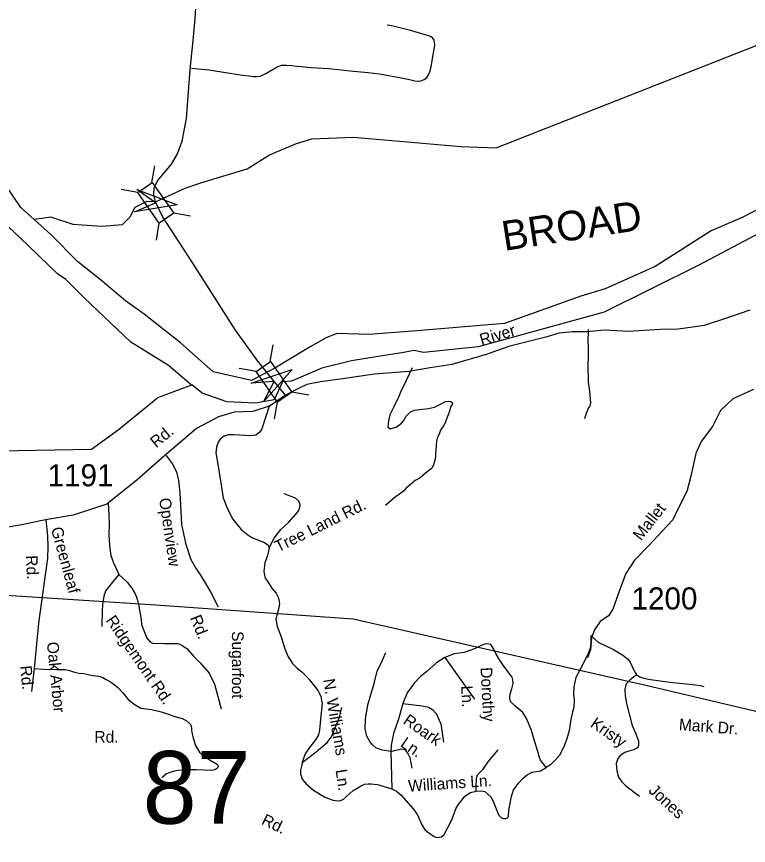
# Model space of a CAD drawing. Extents: x 884530 to 1028605, y 526725 to 653634.
# Drawn here: x 930368 to 934498, y 579676 to 584355 of the extents above; entities that cross this region are included whole.
import ezdxf

# ---------------------------------------------------------------- set-up
doc = ezdxf.new("R2010")
doc.units = 0
for name, color, linetype in [('Exist Hydrographic Bay Label', 7, 'Continuous'), ('Exist Hydrographic Creek Single Shore', 7, 'Continuous'), ('Exist Hydrographic River Shore Label', 7, 'Continuous'), ('Exist Road Non-System Type 51', 7, 'Continuous'), ('Exist Road Non-System Type 51 Label', 7, 'Continuous'), ('Exist Road Secondary Structure Standard Bridge Attributed CELL', 7, 'Continuous'), ('Exist Road Secondary Structure Standard Bridge CELL', 7, 'Continuous'), ('Exist Road Secondary Structure Standard Bridge Number Label', 7, 'Continuous'), ('Exist Road Secondary Type 41 Attributed', 7, 'Continuous'), ('Exist Road Secondary Type 51 Attributed', 7, 'Continuous'), ('Exist Road Secondary Type 51 Label', 7, 'Continuous'), ('Exist Road Secondary Type 51 Number Label', 7, 'Continuous'), ('Exist Utilities Electrical Transmission Line', 7, 'Continuous')]:
    doc.layers.add(name, color=color, linetype=linetype)

msp = doc.modelspace()

# ---------------------------------------------------------------- linework, layer by layer
at = {"layer": 'Exist Hydrographic Bay Label'}
for points in [[(933689.6, 582818.5), (933552.7, 582776.3), (933120.7, 582623.5), (932625.6, 582581.3), (932356.9, 582560.2), (932175, 582566.8), (932115.3, 582542.2), (932025.1, 582491.7), (931824.9, 582370.4), (931693.2, 582301.9), (931477.2, 582349.3), (931292.8, 582512.8), (931088.5, 582674.7), (930982.2, 582751.7), (930839.8, 582871.2), (930713.4, 582971.4), (930560.6, 583124.3), (930392.1, 583277.2), (930285.1, 583436.4)], [(935770.3, 583246.1), (935689.8, 583287.2), (935666, 583356.2), (935527, 583413.9), (935446.7, 583418), (935373.7, 583432.8), (935160.8, 583378.4), (935055.1, 583356.4), (934980.5, 583327.4), (934856.7, 583277.5), (934738.4, 583228), (934637.5, 583174.3), (934214.3, 582950.3), (933684.4, 582686.7), (932973.2, 582491.7)], [(934568.6, 583275.8), (934463, 583222.1), (934288, 583145.4), (933972, 582945), (933689.6, 582818.5)], [(930598.8, 582902.9), (930386.8, 583108.5), (930260.1, 583224.1)], [(931354.7, 582275.5), (931225.7, 582386.2), (931012.3, 582518), (930749, 582768.4), (930646.2, 582871.2), (930598.8, 582902.9)], [(932973.2, 582491.7), (932663.8, 582460), (932608.8, 582470.1), (932552.7, 582458.9), (932408.3, 582436.3), (932258.2, 582412.6), (932089.6, 582370.4), (931918.4, 582296.6), (931868.3, 582294), (931820.9, 582191.2), (931715.6, 582172.7), (931554.9, 582180.6), (931414.9, 582229.6), (931357.4, 582275.9)]]:
    msp.add_lwpolyline(points, dxfattribs=at)
at = {"layer": 'Exist Hydrographic Creek Single Shore'}
for points in [[(931151.7, 583309.1), (931319.9, 583385.9), (931412.3, 583419.2), (931669.4, 583495), (931795.7, 583575.2), (931946.8, 583639.4), (932033.7, 583665.3), (932268.5, 583674.5), (932874.9, 583621.3), (933075, 583614.1), (934546.7, 584194.9), (934928.7, 584380.8), (935057.7, 584493.1), (935390.9, 584949.1), (935428.5, 585063.1), (935298.7, 586329.2), (935263.3, 586503.8), (935177.7, 586672.9), (934957.2, 586968.3)], [(931152, 583309.7), (931102, 583311.5), (931035.5, 583277.3), (931006.8, 583223.6), (930963.4, 583179.2), (930850.6, 583170), (930737.8, 583177.4), (930686, 583181.1), (930560.6, 583222.7), (930468.1, 583209.7)], [(929849.1, 581895.8), (930790.5, 581913.2), (930941.2, 582022.5), (931165.3, 582205.4), (931357.4, 582275.9)]]:
    msp.add_lwpolyline(points, dxfattribs=at)
at = {"layer": 'Exist Road Non-System Type 51'}
for p, q in [((932783.5, 580737.5), (932952.3, 580501.7)), ((930466.4, 580674.9), (930452.4, 580545.3)), ((932479.7, 580207.3), (932485, 579996.7))]:
    msp.add_line(p, q, dxfattribs=at)
for points in [[(931355.4, 584064.7), (931452.3, 584054.7), (931607.6, 584029.5), (931642, 584025.4), (931677.9, 584021), (931704.8, 584017.9), (931722.5, 584016.7), (931743.1, 584020), (931762.8, 584028.8), (931775.1, 584034.3), (931837.4, 584071.7), (931863.7, 584081.1), (931891.7, 584082.1), (931920.6, 584079), (931949.6, 584075.9), (931976.1, 584072.8), (932029.9, 584068.2), (932129.2, 584062.9), (932198.6, 584055.7), (932269, 584048), (932352.3, 584040.2), (932415, 584031.9), (932538.1, 584010.2), (932584.7, 583999.8), (932614.7, 583993), (932636.4, 583991.2), (932648.8, 583993), (932667, 584000.9), (932682, 584011.7), (932692.3, 584025.7), (932700.1, 584043.8), (932706.8, 584071.2), (932716.1, 584129.2), (932727.5, 584191.8), (932727, 584210.5), (932724.4, 584222.9), (932714.6, 584234.8), (932706.8, 584241), (932693.3, 584246.2), (932673.7, 584252.4), (932598.1, 584275.7), (932493.1, 584300.5), (932459, 584307.8)], [(933592.9, 582588.1), (933592, 582516.6), (933592.6, 582499.8), (933592.6, 582483.6), (933592.6, 582455.3), (933593.2, 582436.8), (933593.2, 582423.5), (933590.8, 582401.3), (933590.8, 582373.1), (933592, 582348.4), (933592.6, 582331.6), (933593.7, 582317.2), (933593.7, 582303.4), (933593.7, 582290.2), (933594.9, 582279.9), (933596.7, 582265.8), (933600.4, 582240.2), (933602, 582220.8), (933604.6, 582196.2), (933607.1, 582174.3), (933602.2, 582156.7), (933594.2, 582143.9), (933590.3, 582132.9), (933582.7, 582116.1), (933572.3, 582083.8)], [(932600.9, 582372.3), (932564.7, 582297.6), (932535.7, 582239.2), (932523, 582206.6), (932495.7, 582151.9), (932474.7, 582107.2), (932466.2, 582072.4), (932464.1, 582057.2), (932462.6, 582037.2), (932475.7, 582027.7), (932507.3, 582038.2), (932523, 582046.1), (932540.5, 582060.3), (932550.4, 582073.5), (932566.7, 582099.2), (932590.7, 582123.2), (932613.3, 582133.7), (932658, 582139.2), (932693.1, 582143.3), (932725.3, 582150.4), (932760, 582167.1), (932788.9, 582181.8), (932806.8, 582184.7), (932819, 582183.1), (932827.6, 582175.5), (932825.4, 582165), (932818.8, 582156.2), (932808.4, 582121.7), (932802.3, 582106.7), (932794.8, 582088.7), (932786.6, 582062.4), (932776.9, 582045.1), (932760.8, 582020.3), (932752.6, 581997.5), (932743.6, 581980.8), (932737.7, 581958.1), (932734.6, 581933.6), (932733.2, 581910), (932732.6, 581887.9), (932731, 581866.5), (932726.9, 581846.1), (932720.3, 581825.6), (932712.8, 581808.9), (932707.8, 581801.5), (932691.3, 581791.4), (932674.8, 581777.9), (932644.7, 581750.9), (932617.8, 581735.9), (932590.2, 581713.7), (932578.5, 581704.8), (932564.9, 581690.8), (932550.4, 581676.3), (932528.4, 581659), (932506.2, 581644.2), (932450.5, 581595.2)], [(931794.2, 582161.1), (931752, 582028.8), (931740.2, 582008.5), (931718.2, 581993.3), (931685.5, 581987.9), (931626.4, 581991.6), (931592.6, 581995), (931564.1, 581993.8), (931539.4, 581986.6), (931515.9, 581970.4), (931505.3, 581952.1), (931495.2, 581925.4), (931491.8, 581893.6), (931505.9, 581817.2), (931534.3, 581639.3), (931557.2, 581577.4), (931587.6, 581518.4), (931635.6, 581460.7), (931672.4, 581430.6), (931695.8, 581415.5), (931767.6, 581387.1), (931787.7, 581372.1), (931792.8, 581356.2)], [(931211.3, 581877.7), (931246, 581833.1), (931269.6, 581785.8), (931282.2, 581736), (931288.1, 581667.7), (931293.1, 581596.9), (931298.2, 581488.9), (931320.6, 581383), (931350.7, 581290), (931379.2, 581241.9), (931405.1, 581202.3), (931461.1, 581107.4), (931505.3, 581022.7)], [(931792.8, 581356.2), (931821.2, 581410.4), (931859.1, 581460.2), (931903.1, 581500.9), (931957.5, 581562.3), (931965.1, 581578.1), (931968.5, 581598.8), (931960.5, 581620.7), (931941.1, 581636.4), (931876.8, 581661.8)], [(930883.8, 581611), (930888.5, 581540), (930890.6, 581491.8), (930889, 581430.9), (930890, 581396.4), (930893, 581353.2), (930900, 581313.6), (930914, 581271.2), (930930.1, 581239), (930945.5, 581206.2)], [(930531.8, 581514), (930542.7, 581424.3), (930544.7, 581362.8), (930541.3, 581298.3), (930491.9, 580930.6), (930466.4, 580674.9)], [(931792.8, 581356.2), (931783.3, 581313.8), (931769.2, 581271.1), (931763, 581223.2), (931770.6, 581186), (931781.6, 581169.7), (931808.5, 581127.9), (931833, 581100.1), (931843.9, 581077.3), (931849.9, 581053.6), (931851.6, 581042.7), (931845.6, 581009.7), (931831.4, 580954.6), (931838.5, 580911.9), (931859.8, 580860.3), (931881.2, 580785.6), (931890.5, 580763.1), (931900.4, 580741.4), (931911, 580723.6), (931924.4, 580703.2), (931950, 580679.2), (931979.5, 580653.7), (932003.3, 580629.9), (932021.1, 580610.3), (932068.7, 580548.5), (932076.3, 580534.8), (932084.4, 580517.4), (932089, 580495.5), (932091.4, 580477.5), (932082.1, 580389), (932076.9, 580326.7), (932071.5, 580300), (932053.7, 580271.6), (932015.9, 580221.9), (931997, 580193.5), (931984.1, 580160.6), (931979.9, 580144.3)], [(930945.5, 581206.2), (930908, 581162.5), (930871.8, 581116.2), (930862.1, 581091.5), (930854.6, 581053.2), (930851.6, 581030.3), (930850.6, 581004), (930848.5, 580911.6)], [(930945.5, 581206.2), (930991, 581163.2), (931018.8, 581128.9), (931036.4, 581097.5), (931042.3, 581082.7), (931048, 581067.1), (931057.4, 581026.4), (931071.1, 580951), (931073.1, 580922.8), (931091.3, 580874.5), (931101.4, 580850.3), (931117.4, 580830.2), (931134.9, 580818.8), (931199.6, 580816.7), (931275, 580816.7), (931289.8, 580812.2), (931303, 580805.8), (931328.9, 580787.7), (931366.1, 580744.5), (931402.8, 580707.2), (931454.2, 580648.2), (931485.3, 580586.6), (931522.3, 580447.5)], [(933608.6, 580860.7), (933608.8, 580824.7), (933604.5, 580790.2), (933592.1, 580754.4), (933552.5, 580677.6), (933524.2, 580625.1), (933512, 580572.5), (933510.9, 580527.6), (933514.3, 580497.3), (933511.8, 580457.8), (933504.2, 580429.2), (933495.8, 580388.1), (933486.6, 580324.3), (933472.3, 580278), (933455.5, 580232.6), (933429.5, 580182.3), (933401.8, 580151.2), (933380.8, 580131.9), (933356.4, 580115.9)], [(933608.6, 580860.7), (933648.9, 580824.2), (933735.4, 580781.7), (933788.2, 580750.5), (933815.8, 580730.3), (933830.8, 580710.7), (933839.6, 580690.3), (933856.8, 580654.8), (933867.2, 580638.8)], [(933356.4, 580115.9), (933324.5, 580157), (933316.9, 580178.9), (933310.1, 580206.6), (933298.5, 580241.9), (933272.4, 580330.9), (933245.5, 580392.2), (933223.7, 580427.6), (933180, 580464.5), (933155.6, 580488), (933151.4, 580505.7), (933150.4, 580517.9), (933153.2, 580530.1), (933161.7, 580559.7), (933169.9, 580591.4), (933167.9, 580611.2), (933164, 580626.6), (933117.8, 580687.9), (933090.1, 580727.4), (933075, 580755.2), (933062.3, 580780.4), (933051.5, 580799.7), (933043.1, 580811.5), (933027.9, 580814), (933010.4, 580813.1), (932989.3, 580804.7), (932951.5, 580785.4), (932892.7, 580765.3), (932837, 580758.8), (932784.3, 580737.5)], [(932479.7, 580207.3), (932433.2, 580214.5), (932410, 580221.4), (932394.2, 580228.2), (932377.8, 580242.5), (932361.3, 580263.8), (932344.9, 580293.4), (932334, 580335.1), (932335.8, 580389.4), (932350.3, 580469.2), (932384.7, 580590.7), (932402.9, 580659.6), (932430.1, 580719.4), (932451.8, 580764.7)], [(932783.5, 580737.5), (932738, 580707.9), (932682.8, 580658.4), (932646.6, 580630), (932612.8, 580594.7), (932572.4, 580538.1), (932548.2, 580477.5)], [(930466.4, 580674.9), (930521.5, 580671.8), (930594.6, 580669.8), (930618.4, 580669.8), (930642.1, 580669.8), (930665.6, 580663.8), (930694.6, 580655.4), (930718.9, 580649.5), (930747.9, 580646.1), (930763.2, 580643), (930779.5, 580639.4), (930800.4, 580635.6), (930830.5, 580631.7), (930850.8, 580626.5), (930873.6, 580614), (930898.4, 580600.6), (930920.2, 580583), (930939.8, 580567.5), (930966.7, 580537.5), (930996.6, 580500.2), (931036, 580469.2), (931068.1, 580451.6), (931128.3, 580444.4), (931144.2, 580440.5), (931169.8, 580434.6), (931213.3, 580420.7), (931231, 580414.8), (931248.9, 580408.9), (931268.6, 580402.9), (931302.3, 580393.1), (931324, 580381.3), (931343.8, 580365.4), (931351.6, 580357.5), (931355.6, 580337.7), (931355.6, 580327.9), (931357.5, 580316), (931361.5, 580290.3), (931367.5, 580270.6), (931377.3, 580240.9), (931399.1, 580203.4), (931432.2, 580176.8), (931460.3, 580157.8), (931474.7, 580148.4), (931487.1, 580142.3), (931500.7, 580132.9), (931503.5, 580127.5), (931504.8, 580121.6), (931502.9, 580116), (931495.8, 580108.2), (931486.8, 580103.3), (931477.3, 580100.6), (931461.7, 580100.2), (931424.9, 580100.6), (931381.9, 580102.2), (931355.6, 580102.2), (931322.9, 580102.2), (931300.1, 580101.1), (931278.4, 580099.6), (931258.7, 580095.9), (931237.5, 580090.8), (931213.6, 580079.9), (931187.6, 580058.1)], [(933867.2, 580638.8), (933850.6, 580627.9), (933829.3, 580609.2), (933808.4, 580589.4), (933803.1, 580575.6), (933800.4, 580558.8), (933803, 580521.6), (933810.3, 580477.6), (933841.3, 580353), (933861.4, 580307.2), (933877.2, 580266.6), (933877.7, 580240.6), (933871, 580227.1), (933851.2, 580215.3), (933829.2, 580210.8), (933799.3, 580200.9), (933784.5, 580191.7), (933771.7, 580180.8), (933760.9, 580167.4), (933751.3, 580139), (933754.7, 580098.4), (933764.3, 580061.1), (933782.4, 580034.6), (933806.1, 580012.1), (933882.2, 579955.1)], [(933867.2, 580638.8), (933885.4, 580628.5), (933907.4, 580620.5), (933945.7, 580613), (934054.2, 580598.1), (934200.5, 580583.1), (934225.7, 580579.8), (934245.3, 580573.3)], [(931979.9, 580144.3), (932058.7, 580205.6), (932119.6, 580257.5), (932144.4, 580290.2), (932156.8, 580317.2), (932188.5, 580395.1), (932203.2, 580454.9)], [(932548.2, 580477.5), (932522.2, 580388.9), (932495.3, 580309.1), (932481.8, 580241.8), (932479.7, 580207.3)], [(932548.2, 580477.5), (932656.6, 580464.9), (932692.7, 580456.9), (932715.6, 580442.9), (932734.8, 580420.8), (932761.8, 580362.6), (932777.2, 580260.2)], [(932479.7, 580207.3), (932508.7, 580214.3), (932532.3, 580219.9), (932540.5, 580221.5), (932548.2, 580219.9), (932556.9, 580217.1), (932564, 580210.6), (932578.2, 580191.9), (932586.4, 580172.8), (932597.4, 580112)], [(932960.7, 579982.3), (932960.7, 580007), (932962.2, 580054.8), (932969.1, 580075.1), (932999.8, 580107.3), (933029.2, 580149.2), (933085.4, 580215.9)], [(931979.9, 580144.3), (931976.5, 580130.9), (931970.5, 580101.3), (931970, 580079.7), (931978.7, 580050.1), (932002.3, 580024.6), (932043.4, 579988.1), (932107.9, 579948.9), (932154.6, 579931.2), (932177.2, 579928.1), (932197, 579930.5), (932212.1, 579938.3), (932266.8, 579985.8), (932288.8, 580000.3), (932307.9, 580011), (932331.8, 580022.3), (932351.4, 580024.6), (932368.3, 580024.1), (932403.8, 580019.4), (932485, 579996.7)], [(932960.7, 579982.3), (932986.8, 579984.9), (933009.4, 579981.5), (933027.9, 579966.4), (933046.4, 579947.9), (933060.7, 579917.6), (933087.6, 579849.6), (933101.9, 579833.6), (933113.6, 579827.8), (933128.8, 579827.8), (933139.4, 579833.9), (933143.8, 579841.2), (933146.4, 579873.1), (933152.6, 579912.7), (933160.1, 579953.9), (933171.8, 579988.3), (933199.6, 580027.8), (933226.5, 580055.5), (933248.3, 580074.9), (933277.7, 580089.1), (933324.1, 580097.4), (933356.4, 580115.9)], [(932485, 579996.7), (932511.7, 579983.5), (932537.8, 579960.7), (932606, 579883.2), (932629.9, 579848.2), (932653.8, 579792.3), (932671.2, 579765.4), (932687, 579753.2), (932705.6, 579739.8), (932723.3, 579725.9), (932738.4, 579721.2), (932752.2, 579723), (932765.2, 579724.8), (932780.9, 579737.5), (932824.6, 579821.4), (932845.9, 579883.2), (932863, 579910.6), (932881.7, 579934.5), (932897.8, 579955.4), (932929.7, 579975.6), (932960.7, 579982.3)]]:
    msp.add_lwpolyline(points, dxfattribs=at)
at = {"layer": 'Exist Road Secondary Structure Standard Bridge Attributed CELL'}
for points in [[(931046, 583378.9), (931273.8, 583292), (931033.1, 583253.3), (931152.5, 583304.5)], [(931691.9, 582286.3), (931923.4, 582362.7), (931761.1, 582180.8), (931821.5, 582295.8)]]:
    msp.add_lwpolyline(points, close=True, dxfattribs=at)
at = {"layer": 'Exist Road Secondary Structure Standard Bridge CELL'}
for p, q in [((931131.4, 583418), (931148.1, 583513.1)), ((931052.2, 583362.6), (930957.1, 583379.4)), ((931349.3, 583228.9), (931254.1, 583245.7)), ((931156.4, 583093.9), (931173.2, 583189)), ((931798.8, 582407.8), (931815.6, 582503)), ((931719.7, 582352.4), (931624.6, 582369.2)), ((932016.8, 582218.8), (931921.6, 582235.6)), ((931823.9, 582083.7), (931840.7, 582178.9))]:
    msp.add_line(p, q, dxfattribs=at)
for points in [[(931173.2, 583189), (931051.9, 583362.3), (931132.8, 583419), (931254.1, 583245.7)], [(931840.7, 582178.9), (931719.3, 582352.2), (931800.3, 582408.8), (931921.6, 582235.6)]]:
    msp.add_lwpolyline(points, close=True, dxfattribs=at)
at = {"layer": 'Exist Road Secondary Type 41 Attributed'}
msp.add_lwpolyline([(934525.7, 582250.6), (934409.8, 582197.8), (934340.9, 582132.2), (934295.7, 582041.2), (934230.7, 581957.2), (934200.8, 581889.6), (934173.6, 581761.5), (934150.9, 581674), (934102.8, 581583.1), (934070.8, 581514.1), (934010.8, 581451), (933937.7, 581371.1), (933854.6, 581286.2), (933805.8, 581211), (933774.6, 581127.6), (933732.9, 581010.3), (933707.5, 580973), (933660.5, 580939.8), (933628.7, 580894.1), (933612, 580848.4), (933606.5, 580780.6), (933589.9, 580734.9)], dxfattribs=at)
at = {"layer": 'Exist Road Secondary Type 51 Attributed'}
for points in [[(931151.7, 583309.1), (931142.3, 583349.4), (931144.1, 583388.3), (931163.7, 583429), (931241.4, 583521.9), (931275.9, 583580.1), (931302.3, 583652.9), (931326.7, 583779.7), (931347.8, 584057.2), (931363.7, 584220.1), (931375, 584345.3), (931381.5, 584439)], [(931823.9, 582293.4), (931728.6, 582409.4), (931602.6, 582585.2), (931362.9, 582963.9), (931190.3, 583227.3), (931151.7, 583309.1)], [(934505.9, 582698.6), (934379.6, 582653.9), (934247.8, 582610.6), (934183.6, 582601.4), (934101.7, 582589.9), (933998.9, 582588), (933820.4, 582577.5), (933685.9, 582585.4), (933586.3, 582575.9), (933505.6, 582575.9), (933428.1, 582568), (933353.7, 582545.8), (933151.7, 582494.8), (933017.5, 582447.7), (932824.5, 582390.7), (932701.2, 582371.7), (932580.9, 582352.7), (932387.9, 582336.9), (932207.6, 582310), (932083.1, 582293.7), (932006.4, 582278.2), (931970.3, 582261), (931886.1, 582217.8)], [(931886.1, 582217.8), (931823.9, 582293.4)], [(931886.1, 582217.8), (931798.8, 582157.1), (931700.2, 582125.3), (931594.6, 582121.9), (931507.3, 582095.2), (931383.4, 582030.1), (931202.3, 581874.9), (931047.7, 581739.9), (930876, 581602.4), (930687.1, 581541.1), (930531.5, 581515), (930397.3, 581485.9), (930274.8, 581465.5), (930098.5, 581437.6), (929992.5, 581447.8), (929868.8, 581483.1), (929550.8, 581545.9), (929282.3, 581612.3), (929159.2, 581620), (928750.7, 581656.4), (928607.9, 581670.4), (928557.2, 581700.4), (928528.7, 581751.4)]]:
    msp.add_lwpolyline(points, dxfattribs=at)
at = {"layer": 'Exist Utilities Electrical Transmission Line'}
msp.add_lwpolyline([(945735.9, 569292.4), (944511.8, 570474.8), (943313.9, 571626.5), (942530.7, 573100.6), (941761.7, 574594.1), (941063.9, 576120.3), (940393.7, 577647.3), (939830.8, 578620.8), (939001, 579373.9), (938802.7, 579433), (937171.8, 579811), (935544.6, 580195.5), (933918.8, 580578.7), (932267.9, 580954.5), (931153.7, 581033.3), (928415.8, 581209.1), (925643.8, 581364.6), (922305, 580117.8), (921595.1, 579498.2)], dxfattribs=at)

# ---------------------------------------------------------------- texts
at = {"layer": 'Exist Hydrographic River Shore Label'}
msp.add_text('BROAD', height=167.32, rotation=8.7739, dxfattribs=at).set_placement((933119.5, 583032.3))
msp.add_text('BROAD', height=167.32, rotation=8.7739, dxfattribs=at).set_placement((933119.5, 583032.3))
at = {"layer": 'Exist Road Non-System Type 51 Label'}
for s, height, rotation, p in [('Openview', 65.62, 278.42, (931171.5, 581633.4)), ('Tree Land Rd.', 65.617, 26.3567, (931844.1, 581329.9)), ('Greenleaf', 65.62, 285.4084, (930561, 581464.6)), ('Rd.', 65.62, 272.724, (930419.8, 581312.9)), ('Ridgemont Rd.', 65.617, 304.6185, (930868.5, 580946.8)), ('Rd.', 65.62, 291.7849, (931345.2, 580961.9)), ('Sugarfoot', 65.62, 270, (931583, 580886.2)), ('Oak Arbor', 65.62, 275.7058, (930538.3, 580822.2)), ('Rd.', 65.62, 275.7058, (930386.8, 580688.8)), ('Dorothy', 65.62, 273.0103, (932985.6, 580680.8)), ('N. Williams', 65.617, 279.6808, (932097.5, 580612.1)), ('Ln.', 65.62, 273.0103, (932876.1, 580576.9)), ('Roark', 65.62, 325.2821, (932544.1, 580368.5)), ('Kristy', 65.62, 325.5099, (933600.5, 580350)), ('Mark Dr.', 65.62, 355.5976, (934103.5, 580327.8)), ('Ln.', 65.62, 325.2821, (932529.1, 580239.2)), ('Ln.', 65.62, 278.6085, (932167.3, 580101.8)), ('Williams Ln.', 65.617, 3.9943, (932579.9, 579979.2)), ('Jones', 65.62, 317.267, (933929.5, 579980.5)), ('Rd.', 65.62, 334.2714, (931744.7, 579798.3))]:
    msp.add_text(s, height=height, rotation=rotation, dxfattribs=at).set_placement(p)
msp.add_text('Rd.', height=65.62, dxfattribs=at).set_placement((930806.6, 580256.8))
at = {"layer": 'Exist Road Secondary Structure Standard Bridge Number Label'}
msp.add_text('87', height=410.1, dxfattribs=at).set_placement((931078.7, 579799))
at = {"layer": 'Exist Road Secondary Type 51 Label'}
for s, rotation, p in [('River', 16.6941, (932992.3, 582498.4)), ('Rd.', 39.2197, (931155.1, 581917.6)), ('Mallet', 52.0006, (933891.4, 581392.8))]:
    msp.add_text(s, height=65.62, rotation=rotation, dxfattribs=at).set_placement(p)
at = {"layer": 'Exist Road Secondary Type 51 Number Label'}
for s, p in [('1191', (930542.7, 581703.6)), ('1200', (933838.1, 581008.2))]:
    msp.add_text(s, height=125, dxfattribs=at).set_placement(p)

doc.saveas('drawing.dxf')
